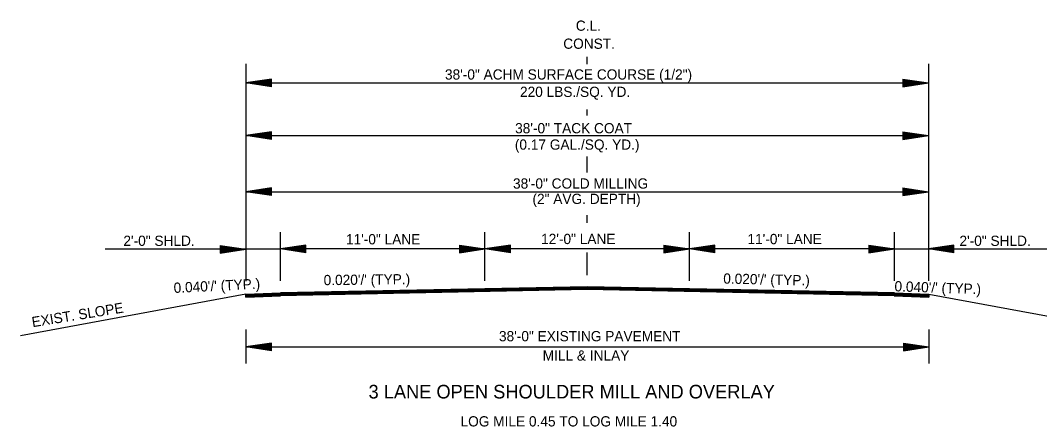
# Model space of a CAD drawing. Extents: x 2263886 to 2266026, y -3122850 to -3121850.
# Drawn here: x 2265655.3 to 2265715.1, y -3122324.1 to -3122300.3 of the extents above; entities that cross this region are included whole.
import ezdxf

# ---------------------------------------------------------------- set-up
doc = ezdxf.new("R2010")
doc.units = 0
doc.layers.add('R_Border Prem', color=7, linetype='Continuous')

msp = doc.modelspace()

# ---------------------------------------------------------------- linework, layer by layer
at = {"layer": 'R_Border Prem'}
for p, q in [((2265688.534, -3122302.853), (2265688.534, -3122302.411)), ((2265668.508, -3122302.825), (2265668.508, -3122315.567)), ((2265670.008, -3122303.726), (2265668.508, -3122303.951)), ((2265668.508, -3122303.951), (2265708.553, -3122303.951)), ((2265670.008, -3122304.176), (2265668.508, -3122303.951)), ((2265670.008, -3122303.763), (2265668.759, -3122303.951)), ((2265670.008, -3122304.138), (2265668.759, -3122303.951)), ((2265670.008, -3122303.801), (2265669.017, -3122303.951)), ((2265670.008, -3122304.1), (2265669.017, -3122303.951)), ((2265670.008, -3122303.839), (2265669.266, -3122303.951)), ((2265670.008, -3122304.062), (2265669.266, -3122303.951)), ((2265670.008, -3122303.877), (2265669.521, -3122303.951)), ((2265670.008, -3122304.023), (2265669.521, -3122303.951)), ((2265670.008, -3122303.915), (2265669.771, -3122303.951)), ((2265670.008, -3122303.986), (2265669.771, -3122303.951)), ((2265670.008, -3122304.176), (2265670.008, -3122303.726)), ((2265707.053, -3122303.726), (2265708.553, -3122303.951)), ((2265707.053, -3122303.726), (2265707.053, -3122304.176)), ((2265707.053, -3122303.763), (2265708.302, -3122303.951)), ((2265707.053, -3122303.801), (2265708.044, -3122303.951)), ((2265707.053, -3122303.839), (2265707.795, -3122303.951)), ((2265707.053, -3122303.878), (2265707.54, -3122303.951)), ((2265707.053, -3122303.915), (2265707.29, -3122303.951)), ((2265707.053, -3122304.176), (2265708.553, -3122303.951)), ((2265707.053, -3122304.024), (2265707.54, -3122303.951)), ((2265707.053, -3122304.1), (2265708.044, -3122303.951)), ((2265707.053, -3122304.138), (2265708.302, -3122303.951)), ((2265707.053, -3122304.062), (2265707.795, -3122303.951)), ((2265707.053, -3122303.986), (2265707.29, -3122303.951)), ((2265688.534, -3122305.866), (2265688.534, -3122305.498)), ((2265670.008, -3122306.813), (2265668.508, -3122307.038)), ((2265670.008, -3122306.85), (2265668.759, -3122307.038)), ((2265670.008, -3122306.888), (2265669.017, -3122307.038)), ((2265670.008, -3122306.926), (2265669.266, -3122307.038)), ((2265670.008, -3122307.263), (2265670.008, -3122306.813)), ((2265707.053, -3122306.813), (2265708.553, -3122307.038)), ((2265707.053, -3122306.813), (2265707.053, -3122307.263)), ((2265707.053, -3122306.85), (2265708.302, -3122307.038)), ((2265707.053, -3122306.888), (2265708.044, -3122307.038)), ((2265707.053, -3122306.926), (2265707.795, -3122307.038)), ((2265668.508, -3122307.038), (2265708.553, -3122307.038)), ((2265670.008, -3122307.263), (2265668.508, -3122307.038)), ((2265670.008, -3122307.225), (2265668.759, -3122307.038)), ((2265670.008, -3122307.187), (2265669.017, -3122307.038)), ((2265670.008, -3122307.149), (2265669.266, -3122307.038)), ((2265670.008, -3122306.964), (2265669.521, -3122307.038)), ((2265670.008, -3122307.11), (2265669.521, -3122307.038)), ((2265670.008, -3122307.002), (2265669.771, -3122307.038)), ((2265670.008, -3122307.073), (2265669.771, -3122307.038)), ((2265707.053, -3122306.965), (2265707.54, -3122307.038)), ((2265707.053, -3122307.002), (2265707.29, -3122307.038)), ((2265707.053, -3122307.263), (2265708.553, -3122307.038)), ((2265707.053, -3122307.111), (2265707.54, -3122307.038)), ((2265707.053, -3122307.187), (2265708.044, -3122307.038)), ((2265707.053, -3122307.225), (2265708.302, -3122307.038)), ((2265707.053, -3122307.149), (2265707.795, -3122307.038)), ((2265707.053, -3122307.073), (2265707.29, -3122307.038)), ((2265688.534, -3122309.201), (2265688.534, -3122308.271)), ((2265670.008, -3122310.106), (2265668.508, -3122310.331)), ((2265668.508, -3122310.331), (2265708.553, -3122310.331)), ((2265670.008, -3122310.556), (2265668.508, -3122310.331)), ((2265670.008, -3122310.143), (2265668.759, -3122310.331)), ((2265670.008, -3122310.518), (2265668.759, -3122310.331)), ((2265670.008, -3122310.181), (2265669.017, -3122310.331)), ((2265670.008, -3122310.48), (2265669.017, -3122310.331)), ((2265670.008, -3122310.219), (2265669.266, -3122310.331)), ((2265670.008, -3122310.442), (2265669.266, -3122310.331)), ((2265670.008, -3122310.257), (2265669.521, -3122310.331)), ((2265670.008, -3122310.403), (2265669.521, -3122310.331)), ((2265670.008, -3122310.295), (2265669.771, -3122310.331)), ((2265670.008, -3122310.366), (2265669.771, -3122310.331)), ((2265670.008, -3122310.556), (2265670.008, -3122310.106)), ((2265707.053, -3122310.106), (2265708.553, -3122310.331)), ((2265707.053, -3122310.106), (2265707.053, -3122310.556)), ((2265707.053, -3122310.143), (2265708.302, -3122310.331)), ((2265707.053, -3122310.181), (2265708.044, -3122310.331)), ((2265707.053, -3122310.219), (2265707.795, -3122310.331)), ((2265707.053, -3122310.258), (2265707.54, -3122310.331)), ((2265707.053, -3122310.295), (2265707.29, -3122310.331)), ((2265707.053, -3122310.556), (2265708.553, -3122310.331)), ((2265707.053, -3122310.404), (2265707.54, -3122310.331)), ((2265707.053, -3122310.48), (2265708.044, -3122310.331)), ((2265707.053, -3122310.518), (2265708.302, -3122310.331)), ((2265707.053, -3122310.442), (2265707.795, -3122310.331)), ((2265707.053, -3122310.366), (2265707.29, -3122310.331)), ((2265688.534, -3122312.145), (2265688.534, -3122311.708)), ((2265670.534, -3122315.55), (2265670.534, -3122312.695)), ((2265682.534, -3122315.55), (2265682.534, -3122312.695)), ((2265694.527, -3122315.55), (2265694.527, -3122312.695)), ((2265706.553, -3122315.55), (2265706.553, -3122312.695)), ((2265667.008, -3122313.476), (2265668.508, -3122313.701)), ((2265667.008, -3122313.476), (2265667.008, -3122313.926)), ((2265667.008, -3122313.514), (2265668.258, -3122313.701)), ((2265672.034, -3122313.459), (2265670.534, -3122313.684)), ((2265672.034, -3122313.497), (2265670.785, -3122313.684)), ((2265672.034, -3122313.535), (2265671.043, -3122313.684)), ((2265672.034, -3122313.909), (2265672.034, -3122313.459)), ((2265681.034, -3122313.459), (2265682.534, -3122313.684)), ((2265681.034, -3122313.459), (2265681.034, -3122313.909)), ((2265681.034, -3122313.497), (2265682.284, -3122313.684)), ((2265681.034, -3122313.535), (2265682.026, -3122313.684)), ((2265684.034, -3122313.459), (2265682.534, -3122313.684)), ((2265684.034, -3122313.497), (2265682.785, -3122313.684)), ((2265684.034, -3122313.535), (2265683.043, -3122313.684)), ((2265684.034, -3122313.909), (2265684.034, -3122313.459)), ((2265693.027, -3122313.459), (2265694.527, -3122313.684)), ((2265693.027, -3122313.459), (2265693.027, -3122313.909)), ((2265693.027, -3122313.497), (2265694.276, -3122313.684)), ((2265693.027, -3122313.535), (2265694.018, -3122313.684)), ((2265696.027, -3122313.459), (2265694.527, -3122313.684)), ((2265696.027, -3122313.497), (2265694.777, -3122313.684)), ((2265696.027, -3122313.535), (2265695.035, -3122313.684)), ((2265696.027, -3122313.909), (2265696.027, -3122313.459)), ((2265705.053, -3122313.459), (2265706.553, -3122313.684)), ((2265705.053, -3122313.459), (2265705.053, -3122313.909)), ((2265705.053, -3122313.497), (2265706.302, -3122313.684)), ((2265705.053, -3122313.535), (2265706.044, -3122313.684)), ((2265710.053, -3122313.459), (2265708.553, -3122313.684)), ((2265710.053, -3122313.497), (2265708.803, -3122313.684)), ((2265710.053, -3122313.535), (2265709.061, -3122313.684)), ((2265710.053, -3122313.909), (2265710.053, -3122313.459)), ((2265670.534, -3122313.701), (2265660.257, -3122313.701)), ((2265667.008, -3122313.552), (2265668, -3122313.701)), ((2265667.008, -3122313.59), (2265667.75, -3122313.701)), ((2265667.008, -3122313.629), (2265667.496, -3122313.701)), ((2265667.008, -3122313.666), (2265667.245, -3122313.701)), ((2265667.008, -3122313.926), (2265668.508, -3122313.701)), ((2265667.008, -3122313.775), (2265667.496, -3122313.701)), ((2265667.008, -3122313.851), (2265668, -3122313.701)), ((2265667.008, -3122313.889), (2265668.258, -3122313.701)), ((2265667.008, -3122313.813), (2265667.75, -3122313.701)), ((2265667.008, -3122313.737), (2265667.245, -3122313.701)), ((2265682.534, -3122313.684), (2265670.534, -3122313.684)), ((2265672.034, -3122313.909), (2265670.534, -3122313.684)), ((2265672.034, -3122313.872), (2265670.785, -3122313.684)), ((2265672.034, -3122313.834), (2265671.043, -3122313.684)), ((2265672.034, -3122313.573), (2265671.292, -3122313.684)), ((2265672.034, -3122313.796), (2265671.292, -3122313.684)), ((2265672.034, -3122313.611), (2265671.547, -3122313.684)), ((2265672.034, -3122313.757), (2265671.547, -3122313.684)), ((2265672.034, -3122313.649), (2265671.797, -3122313.684)), ((2265672.034, -3122313.72), (2265671.797, -3122313.684)), ((2265681.034, -3122313.573), (2265681.776, -3122313.684)), ((2265681.034, -3122313.612), (2265681.522, -3122313.684)), ((2265681.034, -3122313.649), (2265681.271, -3122313.684)), ((2265681.034, -3122313.909), (2265682.534, -3122313.684)), ((2265681.034, -3122313.758), (2265681.522, -3122313.684)), ((2265681.034, -3122313.834), (2265682.026, -3122313.684)), ((2265681.034, -3122313.872), (2265682.284, -3122313.684)), ((2265681.034, -3122313.796), (2265681.776, -3122313.684)), ((2265681.034, -3122313.72), (2265681.271, -3122313.684)), ((2265694.527, -3122313.684), (2265682.534, -3122313.684)), ((2265684.034, -3122313.909), (2265682.534, -3122313.684)), ((2265684.034, -3122313.872), (2265682.785, -3122313.684)), ((2265684.034, -3122313.834), (2265683.043, -3122313.684)), ((2265684.034, -3122313.573), (2265683.292, -3122313.684)), ((2265684.034, -3122313.796), (2265683.292, -3122313.684)), ((2265684.034, -3122313.611), (2265683.547, -3122313.684)), ((2265684.034, -3122313.757), (2265683.547, -3122313.684)), ((2265684.034, -3122313.649), (2265683.797, -3122313.684)), ((2265684.034, -3122313.72), (2265683.797, -3122313.684)), ((2265688.534, -3122315.225), (2265688.534, -3122313.896)), ((2265693.027, -3122313.573), (2265693.769, -3122313.684)), ((2265693.027, -3122313.612), (2265693.514, -3122313.684)), ((2265693.027, -3122313.649), (2265693.264, -3122313.684)), ((2265693.027, -3122313.909), (2265694.527, -3122313.684)), ((2265693.027, -3122313.758), (2265693.514, -3122313.684)), ((2265693.027, -3122313.834), (2265694.018, -3122313.684)), ((2265693.027, -3122313.872), (2265694.276, -3122313.684)), ((2265693.027, -3122313.796), (2265693.769, -3122313.684)), ((2265693.027, -3122313.72), (2265693.264, -3122313.684)), ((2265706.553, -3122313.684), (2265694.527, -3122313.684)), ((2265696.027, -3122313.909), (2265694.527, -3122313.684)), ((2265696.027, -3122313.872), (2265694.777, -3122313.684)), ((2265696.027, -3122313.834), (2265695.035, -3122313.684)), ((2265696.027, -3122313.573), (2265695.285, -3122313.684)), ((2265696.027, -3122313.796), (2265695.285, -3122313.684)), ((2265696.027, -3122313.611), (2265695.539, -3122313.684)), ((2265696.027, -3122313.757), (2265695.539, -3122313.684)), ((2265696.027, -3122313.649), (2265695.79, -3122313.684)), ((2265696.027, -3122313.72), (2265695.79, -3122313.684)), ((2265705.053, -3122313.573), (2265705.795, -3122313.684)), ((2265705.053, -3122313.612), (2265705.54, -3122313.684)), ((2265705.053, -3122313.649), (2265705.29, -3122313.684)), ((2265705.053, -3122313.909), (2265706.553, -3122313.684)), ((2265705.053, -3122313.758), (2265705.54, -3122313.684)), ((2265705.053, -3122313.834), (2265706.044, -3122313.684)), ((2265705.053, -3122313.872), (2265706.302, -3122313.684)), ((2265705.053, -3122313.796), (2265705.795, -3122313.684)), ((2265705.053, -3122313.72), (2265705.29, -3122313.684)), ((2265706.553, -3122313.684), (2265717.587, -3122313.684)), ((2265710.053, -3122313.909), (2265708.553, -3122313.684)), ((2265710.053, -3122313.872), (2265708.803, -3122313.684)), ((2265710.053, -3122313.834), (2265709.061, -3122313.684)), ((2265710.053, -3122313.573), (2265709.311, -3122313.684)), ((2265710.053, -3122313.796), (2265709.311, -3122313.684)), ((2265710.053, -3122313.611), (2265709.565, -3122313.684)), ((2265710.053, -3122313.757), (2265709.565, -3122313.684)), ((2265710.053, -3122313.649), (2265709.816, -3122313.684)), ((2265710.053, -3122313.72), (2265709.816, -3122313.684)), ((2265688.534, -3122315.898), (2265670.534, -3122316.258)), ((2265688.535, -3122315.928), (2265670.535, -3122316.288)), ((2265706.553, -3122316.259), (2265688.534, -3122315.898)), ((2265706.552, -3122316.289), (2265688.534, -3122315.928)), ((2265668.503, -3122316.339), (2265655.279, -3122318.768)), ((2265668.503, -3122316.339), (2265670.534, -3122316.258)), ((2265668.503, -3122316.369), (2265670.535, -3122316.288)), ((2265668.503, -3122316.399), (2265670.537, -3122316.318)), ((2265668.503, -3122316.509), (2265668.503, -3122316.339)), ((2265668.503, -3122316.339), (2265668.503, -3122316.51)), ((2265668.503, -3122316.429), (2265670.538, -3122316.348)), ((2265668.503, -3122316.459), (2265670.539, -3122316.378)), ((2265668.503, -3122316.49), (2265670.54, -3122316.408)), ((2265668.503, -3122316.51), (2265670.541, -3122316.428)), ((2265688.535, -3122315.958), (2265670.535, -3122316.318)), ((2265688.536, -3122315.988), (2265670.536, -3122316.348)), ((2265688.537, -3122316.018), (2265670.537, -3122316.378)), ((2265688.537, -3122316.048), (2265670.537, -3122316.408)), ((2265688.538, -3122316.068), (2265670.538, -3122316.428)), ((2265706.55, -3122316.408), (2265688.531, -3122316.048)), ((2265706.55, -3122316.428), (2265688.531, -3122316.068)), ((2265706.551, -3122316.349), (2265688.532, -3122315.988)), ((2265706.551, -3122316.379), (2265688.532, -3122316.018)), ((2265706.552, -3122316.319), (2265688.533, -3122315.958)), ((2265706.546, -3122316.428), (2265708.585, -3122316.51)), ((2265706.547, -3122316.408), (2265708.584, -3122316.49)), ((2265706.548, -3122316.378), (2265708.584, -3122316.46)), ((2265706.549, -3122316.348), (2265708.584, -3122316.43)), ((2265706.551, -3122316.318), (2265708.584, -3122316.4)), ((2265706.552, -3122316.289), (2265708.584, -3122316.37)), ((2265706.553, -3122316.259), (2265708.584, -3122316.34)), ((2265708.584, -3122316.34), (2265708.584, -3122316.51)), ((2265708.584, -3122316.34), (2265708.584, -3122316.51)), ((2265708.584, -3122316.34), (2265722.204, -3122318.841)), ((2265668.503, -3122318.406), (2265668.503, -3122320.406)), ((2265708.584, -3122318.406), (2265708.584, -3122320.406)), ((2265670.003, -3122319.206), (2265668.503, -3122319.431)), ((2265668.503, -3122319.431), (2265708.584, -3122319.431)), ((2265670.003, -3122319.656), (2265668.503, -3122319.431)), ((2265670.003, -3122319.243), (2265668.754, -3122319.431)), ((2265670.003, -3122319.618), (2265668.754, -3122319.431)), ((2265670.003, -3122319.281), (2265669.012, -3122319.431)), ((2265670.003, -3122319.58), (2265669.012, -3122319.431)), ((2265670.003, -3122319.319), (2265669.262, -3122319.431)), ((2265670.003, -3122319.542), (2265669.262, -3122319.431)), ((2265670.003, -3122319.357), (2265669.516, -3122319.431)), ((2265670.003, -3122319.503), (2265669.516, -3122319.431)), ((2265670.003, -3122319.395), (2265669.766, -3122319.431)), ((2265670.003, -3122319.466), (2265669.766, -3122319.431)), ((2265670.003, -3122319.656), (2265670.003, -3122319.206)), ((2265707.084, -3122319.206), (2265708.584, -3122319.431)), ((2265707.084, -3122319.206), (2265707.084, -3122319.656)), ((2265707.084, -3122319.243), (2265708.333, -3122319.431)), ((2265707.084, -3122319.281), (2265708.075, -3122319.431)), ((2265707.084, -3122319.319), (2265707.826, -3122319.431)), ((2265707.084, -3122319.358), (2265707.571, -3122319.431)), ((2265707.084, -3122319.395), (2265707.321, -3122319.431)), ((2265707.084, -3122319.656), (2265708.584, -3122319.431)), ((2265707.084, -3122319.504), (2265707.571, -3122319.431)), ((2265707.084, -3122319.58), (2265708.075, -3122319.431)), ((2265707.084, -3122319.618), (2265708.333, -3122319.431)), ((2265707.084, -3122319.542), (2265707.826, -3122319.431)), ((2265707.084, -3122319.466), (2265707.321, -3122319.431))]:
    msp.add_line(p, q, dxfattribs=at)
msp.add_lwpolyline([(2265708.553, -3122302.825), (2265708.553, -3122315.55)], dxfattribs=at)

# ---------------------------------------------------------------- texts
for s, height, p in [('C.L.', 0.6, (2265687.867, -3122300.891)), ('CONST.', 0.6, (2265687.13, -3122301.948)), ('38\'-0" ACHM SURFACE COURSE (1/2")', 0.6, (2265680.189, -3122303.751)), ('220 LBS./SQ. YD. ', 0.6, (2265684.59, -3122304.77)), ('38\'-0" TACK COAT', 0.6, (2265684.305, -3122306.903)), ('(0.17 GAL./SQ. YD.)', 0.6, (2265684.289, -3122307.863)), ('38\'-0" COLD MILLING', 0.6, (2265684.181, -3122310.145)), ('(2" AVG. DEPTH)', 0.6, (2265685.322, -3122311.045)), ('2\'-0" SHLD.', 0.6, (2265661.322, -3122313.503)), ('11\'-0" LANE', 0.6, (2265674.379, -3122313.414)), ('12\'-0" LANE', 0.6, (2265685.829, -3122313.396)), ('11\'-0" LANE', 0.6, (2265697.936, -3122313.402)), ('2\'-0" SHLD.', 0.6, (2265710.373, -3122313.505)), ('38\'-0" EXISTING PAVEMENT', 0.6, (2265683.357, -3122319.096)), ('MILL & INLAY', 0.6, (2265685.923, -3122320.23)), ('3 LANE OPEN SHOULDER MILL AND OVERLAY', 0.8, (2265675.705, -3122322.451)), ('LOG MILE 0.45 TO LOG MILE 1.40', 0.6, (2265681.103, -3122324.091))]:
    msp.add_text(s, height=height, dxfattribs=at).set_placement(p)
for s, rotation, p in [("0.020'/' (TYP.)", 0.6486, (2265673.074, -3122315.809)), ("0.020'/' (TYP.)", 358.70131, (2265696.511, -3122315.713)), ("0.040'/' (TYP.)", 2.84007, (2265664.285, -3122316.265)), ("0.040'/' (TYP.)", 358.01958, (2265706.554, -3122316.164)), ('EXIST. SLOPE', 9.15344, (2265655.997, -3122318.274))]:
    msp.add_text(s, height=0.6, rotation=rotation, dxfattribs=at).set_placement(p)

doc.saveas('drawing.dxf')
